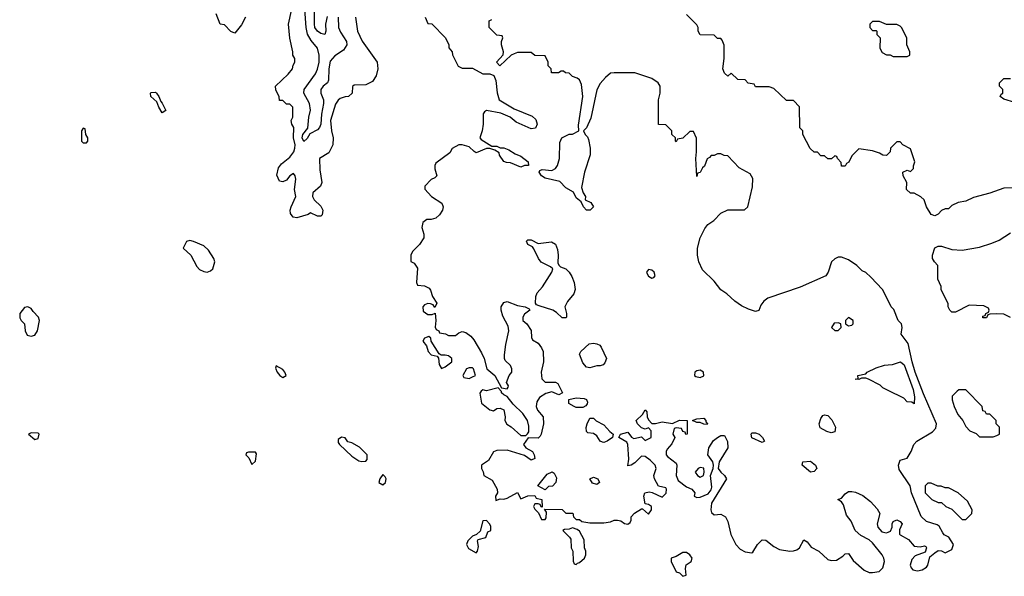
# Model space of a CAD drawing. Header units: inches. Extents: x 2380053 to 2584298, y 380219 to 546618.
# Tile 447 of 656: x 2504963 to 2510674, y 451865 to 455096. Entities that reach past the tile are written whole.
import ezdxf

# ---------------------------------------------------------------- set-up
doc = ezdxf.new("R2010")
doc.units = ezdxf.units.IN
doc.header["$MEASUREMENT"] = 0
doc.layers.add('C5405', color=7, linetype='Continuous')
doc.layers.add('C5415', color=7, linetype='Continuous')

msp = doc.modelspace()

# ---------------------------------------------------------------- linework, layer by layer
at = {"layer": 'C5405', "color": 2}
for points, elevation in [([(2506809.1, 455110), (2506812.8, 455050), (2506823.5, 455023.5), (2506858.7, 454970), (2506859.5, 454950), (2506840.6, 454919.4), (2506790, 454886.9), (2506764.3, 454855.7), (2506755.2, 454810), (2506754.5, 454745.5), (2506748.5, 454730), (2506723.8, 454710), (2506709.2, 454690.8), (2506710.2, 454670), (2506724.4, 454630), (2506725.5, 454610), (2506712.5, 454547.5), (2506708.9, 454490), (2506702.6, 454470), (2506690, 454456.3), (2506646.6, 454433.4), (2506630, 454406), (2506610, 454389.2), (2506600.5, 454410), (2506604.4, 454430), (2506633.3, 454466.7), (2506639.7, 454530), (2506649.6, 454570), (2506643, 454610), (2506611.1, 454670), (2506612.6, 454690), (2506678, 454782), (2506690.8, 454809.2), (2506699.7, 454850), (2506700.5, 454890), (2506689.5, 454930), (2506654.3, 454974.3), (2506632.8, 455012.8), (2506625.1, 455050), (2506617.1, 455157.1)], 38), ([(2506745.8, 455114.2), (2506736.3, 455070), (2506738, 455030), (2506732, 455010), (2506710, 455015.3), (2506690, 455029.3), (2506675.1, 455050), (2506672.3, 455070), (2506671.8, 455171.8)], 34), ([(2506272, 455110), (2506250, 455066), (2506210, 455018), (2506187.3, 455027.3), (2506150, 455066), (2506126, 455070), (2506102, 455130)], 42), ([(2506911, 455110), (2506922.8, 455030), (2506950, 454971.3), (2507036, 454850), (2507041, 454810), (2507030.6, 454769.4), (2507010, 454738), (2506970, 454718), (2506903.6, 454716.4), (2506892.7, 454707.3), (2506892, 454670), (2506870.7, 454649.3), (2506850, 454648.7), (2506822, 454638), (2506810, 454628), (2506795.3, 454604.7), (2506765.5, 454510), (2506770.6, 454450), (2506780.4, 454410), (2506779.3, 454370), (2506756.4, 454323.6), (2506702, 454290), (2506704.5, 454224.5), (2506714.8, 454150), (2506707.3, 454130), (2506663.8, 454090), (2506661.6, 454070), (2506670.4, 454050.4), (2506710, 454014), (2506722, 453990), (2506716.3, 453963.7), (2506710, 453955.3), (2506690, 453955.3), (2506650, 453975.3), (2506635.3, 453964.7), (2506570, 453946), (2506549, 453950), (2506533.2, 453970), (2506532.3, 453990), (2506537, 454010), (2506564.5, 454070), (2506557.6, 454110), (2506563.7, 454170), (2506561.2, 454190), (2506550, 454204), (2506530, 454189), (2506510, 454164), (2506490, 454155.3), (2506470, 454158), (2506453.6, 454193.6), (2506464.2, 454235.8), (2506481.1, 454258.9), (2506530, 454298), (2506551.9, 454328.1), (2506558.9, 454350), (2506559.7, 454370), (2506551.1, 454410), (2506553.2, 454470), (2506542, 454490), (2506538, 454510), (2506548, 454530), (2506547.3, 454587.3), (2506530, 454606), (2506510, 454606), (2506490, 454626), (2506470, 454626), (2506467.3, 454647.3), (2506448.4, 454688.4), (2506446, 454710), (2506520.4, 454779.6), (2506546, 454810), (2506548.4, 454831.6), (2506558, 454850), (2506558, 454870), (2506548, 454890), (2506548, 454910), (2506529.1, 454989.1), (2506521.2, 455070), (2506539, 455150)], 42), ([(2507314, 455110), (2507330, 455074), (2507352.7, 455072.7), (2507432, 454990), (2507452, 454950), (2507452.7, 454932.7), (2507472, 454910), (2507472.7, 454892.7), (2507505.4, 454825.4), (2507530, 454814), (2507590, 454814), (2507650, 454782), (2507690, 454782), (2507712.7, 454772.7), (2507723.6, 454743.6), (2507731.6, 454671.6), (2507744.7, 454630), (2507830, 454578), (2507935.3, 454535.3), (2507957.3, 454517.3), (2507964.7, 454490), (2507954.4, 454465.6), (2507930, 454462), (2507841.5, 454501.5), (2507808, 454530), (2507753.2, 454553.2), (2507670, 454568.7), (2507658, 454562), (2507651.1, 454548.9), (2507650.8, 454490), (2507644.7, 454450), (2507632, 454410), (2507639.6, 454399.6), (2507702, 454362), (2507730, 454362), (2507750, 454352), (2507770, 454352), (2507799.8, 454339.8), (2507836.9, 454316.9), (2507870, 454304.7), (2507912, 454270), (2507914, 454250), (2507890, 454249.3), (2507870, 454239.3), (2507810, 454266), (2507787, 454267), (2507770, 454273.2), (2507746, 454310), (2507743.1, 454323.1), (2507719, 454339), (2507690, 454349), (2507670, 454349.2), (2507610, 454324), (2507598, 454330), (2507570, 454358), (2507530, 454369), (2507510, 454368.7), (2507471.6, 454348.4), (2507456.9, 454323.1), (2507376.9, 454263.1), (2507371.3, 454250), (2507371.3, 454230), (2507382, 454190), (2507370, 454178), (2507350, 454168), (2507312, 454130), (2507312.7, 454112.7), (2507332, 454090), (2507352, 454070), (2507411, 454030), (2507418.8, 454010), (2507414.8, 453990), (2507397.5, 453962.5), (2507377.1, 453942.9), (2507350, 453936), (2507324, 453936), (2507300.7, 453919.3), (2507294.8, 453890), (2507306, 453850), (2507306, 453830), (2507281, 453790), (2507242, 453750), (2507231.6, 453728.4), (2507232, 453692), (2507250, 453682), (2507270, 453654), (2507264.7, 453570), (2507270, 453554), (2507310, 453551), (2507338, 453538), (2507346.4, 453526.4), (2507358, 453490), (2507382, 453450), (2507370, 453426), (2507360.4, 453440.4), (2507345.6, 453445.6), (2507330, 453449.2), (2507310, 453441.2), (2507300.7, 453430), (2507303.8, 453403.8), (2507330, 453384), (2507355.3, 453384.7), (2507372, 453392), (2507376, 453350), (2507372, 453312), (2507378, 453298), (2507394, 453290), (2507398, 453278), (2507431.6, 453271.6), (2507450, 453262), (2507490, 453262), (2507510, 453278), (2507530, 453286), (2507550, 453281), (2507578.5, 453258.5), (2507596.8, 453236.8), (2507642, 453162), (2507656, 453130), (2507671.3, 453070), (2507718, 453030), (2507758, 452958), (2507790, 452954), (2507796.4, 452963.6), (2507798, 452970), (2507786, 452990), (2507802, 453030), (2507817.2, 453050), (2507817.2, 453070), (2507810, 453088), (2507778, 453118), (2507775.3, 453130), (2507774, 453150), (2507782.7, 453210), (2507799.3, 453290), (2507796, 453316), (2507765.6, 453374.4), (2507756, 453410), (2507756, 453430), (2507770, 453454), (2507790, 453460.7), (2507850, 453436.3), (2507894, 453430), (2507918, 453418), (2507922, 453410), (2507890, 453386), (2507882, 453370), (2507882, 453350), (2507904.7, 453330), (2507930, 453292), (2507931.1, 453251.1), (2507938, 453238), (2507970, 453218), (2507990, 453191.3), (2507998.8, 453170), (2508000.5, 453110), (2507986.8, 453050), (2507990.8, 453010.8), (2508011, 452991), (2508070, 452991), (2508083.6, 452983.6), (2508112, 452930), (2508090, 452918), (2508050, 452935.3), (2508014.4, 452925.6), (2507976.9, 452903.1), (2507962, 452878), (2507958.8, 452850), (2507966, 452830), (2507998.8, 452790), (2508000.7, 452750), (2507987.7, 452690), (2507982.5, 452677.5), (2507970, 452666), (2507912, 452668), (2507884.7, 452630), (2507898, 452610), (2507937.3, 452590), (2507946.8, 452570), (2507950, 452548.7), (2507930, 452539), (2507890, 452566), (2507790, 452598), (2507730, 452595.3), (2507710, 452588), (2507682, 452538), (2507642, 452510), (2507642, 452490), (2507651.6, 452471.6), (2507654, 452450), (2507703.6, 452423.6), (2507732, 452370), (2507734, 452350), (2507722, 452330), (2507725.4, 452305.4), (2507750, 452314), (2507770, 452312), (2507790, 452318), (2507850, 452352), (2507870, 452314), (2507910, 452332), (2507950, 452334), (2507958, 452318), (2507991.6, 452311.6), (2507994, 452266), (2507987.3, 452267.3), (2507982, 452282), (2507970, 452286), (2507950, 452286), (2507942, 452270), (2507950, 452254), (2507972.7, 452232.7), (2507990, 452194), (2508010, 452194), (2508016.4, 452203.6), (2508018, 452238), (2508006, 452254), (2508110, 452252), (2508130, 452232), (2508172, 452232), (2508174, 452210), (2508190, 452194), (2508210, 452194), (2508223.6, 452183.6), (2508270, 452176), (2508350, 452176), (2508390, 452181), (2508410, 452190.8), (2508430, 452191), (2508450, 452186), (2508470, 452171.3), (2508490, 452166.8), (2508503.1, 452176.9), (2508508.7, 452190), (2508509.3, 452210.7), (2508529.3, 452230.7), (2508570, 452256), (2508576, 452256), (2508610, 452224.7), (2508628, 452250), (2508628, 452270), (2508610, 452282), (2508590, 452286), (2508582.7, 452330), (2508588.7, 452350), (2508614.4, 452354.4), (2508631.3, 452351.3), (2508690, 452324.7), (2508712.9, 452347.1), (2508715.3, 452370), (2508710, 452378), (2508668.4, 452388.4), (2508645.2, 452430), (2508641.2, 452450), (2508654, 452490), (2508649.2, 452510), (2508619.7, 452539.7), (2508590, 452561.2), (2508570, 452562), (2508530, 452522.7), (2508510, 452509.2), (2508490, 452506), (2508495.5, 452544.5), (2508489.5, 452629.5), (2508484, 452644), (2508438, 452670), (2508448, 452690), (2508490, 452702), (2508511.6, 452671.6), (2508525.4, 452665.4), (2508570, 452674), (2508590, 452654), (2508626, 452670), (2508626, 452710), (2508610, 452726), (2508590, 452718), (2508570, 452726), (2508546, 452750), (2508538, 452770), (2508575.3, 452804.7), (2508590, 452832), (2508599.6, 452819.6), (2508602, 452790), (2508610, 452774), (2508630, 452752), (2508650, 452751.3), (2508690, 452761), (2508750, 452752), (2508790, 452771.3), (2508834, 452770), (2508834, 452690), (2508827.3, 452687.3), (2508822, 452702), (2508810, 452706), (2508802, 452722), (2508770, 452726), (2508758, 452722), (2508752, 452690), (2508762, 452670), (2508745.4, 452634.6), (2508718, 452602), (2508712, 452590), (2508712, 452570), (2508719.6, 452559.6), (2508770, 452522), (2508774.8, 452510), (2508770.4, 452450), (2508781.4, 452421.4), (2508830, 452384.9), (2508862, 452370), (2508878, 452350), (2508874, 452330), (2508890, 452322), (2508910, 452324.7), (2508955.8, 452344.2), (2508973.3, 452366.7), (2508978, 452382), (2508969.8, 452450), (2508985.1, 452490), (2508987.3, 452510), (2508983.7, 452530), (2508953.2, 452570), (2508959, 452610), (2508986.6, 452653.4), (2509009.2, 452670.8), (2509030, 452682), (2509050, 452682), (2509055.3, 452675.3), (2509067.3, 452647.3), (2509070.3, 452609.7), (2509019.1, 452530), (2509013.4, 452490), (2509028.8, 452468.8), (2509051.3, 452450), (2509062.8, 452430), (2508976.3, 452290), (2508970.7, 452250.7), (2508976, 452236), (2508990, 452222), (2509030, 452224.7), (2509056, 452210), (2509070, 452182), (2509087.7, 452107.7), (2509117.3, 452050), (2509142.4, 452022.4), (2509170, 452006), (2509210, 452002), (2509215.3, 452004.7), (2509241.2, 452050), (2509270, 452077.3), (2509290, 452075.5), (2509337.1, 452037.1), (2509370, 452019.5), (2509429.5, 452010.5), (2509450, 452013), (2509470, 452018), (2509486, 452030), (2509510, 452076.3), (2509530, 452064), (2509553.9, 452033.9), (2509598, 452010), (2509650, 451962.4), (2509670, 451955.8), (2509701.3, 451958.7), (2509738, 451982), (2509750, 451996), (2509770, 451998), (2509796.9, 451956.9), (2509861.1, 451901.1), (2509890, 451886), (2509910, 451886), (2509948, 451892), (2509970, 451914), (2509978, 451950), (2509975.3, 451970), (2509965.2, 451990), (2509910, 452059.3), (2509890, 452077.2), (2509842, 452102), (2509808.7, 452130), (2509784.8, 452184.8), (2509759.3, 452219.3), (2509740.2, 452280.2), (2509730, 452298), (2509708, 452310), (2509730, 452318), (2509750, 452342.8), (2509770, 452356.3), (2509790, 452358), (2509810, 452353.4), (2509853.2, 452333.2), (2509898.5, 452298.5), (2509936.8, 452256.8), (2509950.8, 452230), (2509937.1, 452170), (2509939.3, 452150), (2509963.4, 452123.4), (2509990, 452117.3), (2510000, 452121.7)], 46), ([(2510000, 454317.4), (2509990, 454308), (2509970, 454308.7), (2509950, 454322), (2509910, 454335.3), (2509830, 454346), (2509790, 454306), (2509771.6, 454268.4), (2509758, 454262), (2509750, 454246), (2509730, 454246), (2509727.3, 454267.3), (2509706, 454290), (2509702, 454302), (2509690, 454306), (2509671.6, 454288.4), (2509650, 454288), (2509630, 454306), (2509610, 454306), (2509590, 454326), (2509570, 454326), (2509548.4, 454348.4), (2509506, 454430), (2509506, 454450), (2509488.4, 454468.4), (2509486, 454590), (2509450, 454626), (2509410, 454626), (2509336.4, 454696.4), (2509310, 454706), (2509230, 454706), (2509222, 454722), (2509188.4, 454728.4), (2509170, 454746), (2509128.4, 454748.4), (2509090, 454786), (2509070, 454768), (2509050, 454786), (2509042, 454810), (2509049.2, 454870), (2509048.4, 454948.4), (2509036.4, 454976.4), (2509030, 454986), (2509010, 454986), (2508990, 455006), (2508908.9, 455008.9), (2508898, 455030), (2508898, 455050), (2508890, 455066), (2508830, 455126)], 42), ([(2510000, 453466), (2509968, 453530), (2509900.4, 453600.4), (2509870, 453628), (2509850, 453638), (2509818, 453670), (2509770, 453702), (2509730, 453718), (2509710, 453718), (2509690, 453708), (2509672, 453690), (2509651.3, 453630), (2509638, 453610), (2509490, 453543), (2509301.5, 453478.5), (2509278.3, 453461.7), (2509261.6, 453438.4), (2509250, 453408.7), (2509230, 453402), (2509190, 453415.3), (2509150, 453435.3), (2509110, 453462), (2509064.7, 453504.7), (2509030, 453528.7), (2508990, 453578), (2508923.2, 453643.2), (2508902, 453690), (2508894, 453730), (2508894, 453770), (2508909, 453830), (2508936.5, 453883.5), (2508953.6, 453906.4), (2508988, 453930), (2509030, 453972), (2509070, 453991.3), (2509167.3, 453992.7), (2509186, 454010), (2509213.6, 454126.4), (2509214.6, 454174.6), (2509200.4, 454200.4), (2509136.4, 454236.4), (2509070, 454306), (2509048.4, 454308.4), (2509030, 454318), (2509010, 454318), (2508991.6, 454308.4), (2508972.7, 454307.3), (2508964.7, 454295.3), (2508950, 454288), (2508934, 454246), (2508924, 454236), (2508910, 454208), (2508894, 454206), (2508890, 454186), (2508885.1, 454290), (2508889.3, 454329.3), (2508888.4, 454408.4), (2508870, 454446), (2508850, 454446), (2508810, 454408), (2508778, 454402), (2508770, 454386), (2508766, 454390), (2508766, 454410), (2508746, 454430), (2508746, 454450), (2508710, 454486), (2508668.4, 454488.4), (2508668.7, 454630), (2508678, 454670), (2508678, 454710), (2508666, 454730), (2508630, 454755.3), (2508530, 454788), (2508410, 454788), (2508390, 454786), (2508359.6, 454760.4), (2508330, 454726), (2508310, 454688), (2508275.8, 454524.2), (2508250, 454468), (2508232, 454450), (2508242, 454430), (2508256.3, 454416.3), (2508261.4, 454401.4), (2508271.3, 454350), (2508271.1, 454311.1), (2508238.8, 454210), (2508222, 454122), (2508231.3, 454090), (2508244.7, 454070), (2508242, 454050), (2508274.8, 454034.8), (2508291, 454010), (2508271, 453990), (2508249.6, 453989.6), (2508233.2, 454010), (2508219.3, 454039.3), (2508190, 454062), (2508175.6, 454095.6), (2508130, 454119.6), (2508096.3, 454156.3), (2508010, 454176), (2507989, 454190), (2507975.3, 454210), (2507980.2, 454219.8), (2507994, 454226), (2508050, 454221), (2508070, 454232), (2508082, 454250), (2508094, 454290), (2508096.4, 454383.6), (2508108, 454410), (2508150, 454432), (2508170, 454432), (2508206, 454450), (2508203.1, 454483.1), (2508228.7, 454650), (2508220.4, 454720.4), (2508210, 454746), (2508196.4, 454756.4), (2508170, 454766), (2508150, 454786), (2508128.4, 454788.4), (2508116.4, 454796.4), (2508103.6, 454796.4), (2508087.3, 454787.3), (2508047.3, 454787.3), (2508046, 454810), (2508028.4, 454828.4), (2508028, 454850), (2508010, 454886), (2507950, 454888), (2507930, 454906), (2507850, 454906), (2507830, 454898), (2507814, 454890), (2507748, 454828), (2507728.7, 454850), (2507767.3, 454892.7), (2507768, 454910), (2507758, 454950), (2507758, 454970), (2507766, 454990), (2507762, 455002), (2507730, 455006), (2507686, 455050), (2507686, 455090), (2507702, 455098)], 46), ([(2510000, 455068), (2509990, 455068), (2509950, 455086), (2509910, 455086), (2509894, 455070), (2509894, 455050), (2509910, 455034), (2509930, 455034), (2509934, 455030), (2509934, 455010), (2509954, 454990), (2509952, 454930), (2509965.4, 454905.4), (2509990, 454892), (2510000, 454891.8)], 42), ([(2510000, 452943), (2509970, 452958), (2509953.6, 452973.6), (2509886, 453010), (2509870, 453015.3), (2509844.7, 453015.3), (2509830, 453008), (2509808, 453010), (2509826, 453014), (2509824, 453030), (2509870, 453041), (2509879, 453050), (2509930, 453074.4), (2509978, 453090), (2510000, 453092.3)], 46)]:
    msp.add_lwpolyline(points, dxfattribs=dict(at, elevation=elevation))
for points, elevation in [([(2505790, 454555.3), (2505770, 454588), (2505759, 454619), (2505724, 454650), (2505722, 454670), (2505726.3, 454673.7), (2505750, 454676), (2505756, 454670), (2505770.8, 454650), (2505781, 454621), (2505790, 454612), (2505810, 454568)], 42), ([(2505330, 454466), (2505322, 454450), (2505322, 454390), (2505330, 454382), (2505350, 454382), (2505358, 454390), (2505358, 454410), (2505346, 454430), (2505342, 454462)], 46), ([(2505950, 453814), (2505931, 453809), (2505911, 453770), (2505956.3, 453730), (2505990, 453662.8), (2506005.1, 453645.1), (2506030, 453633.4), (2506050, 453630.7), (2506070, 453638.8), (2506084, 453650), (2506094, 453690), (2506088.7, 453710), (2506058.6, 453758.6), (2506030, 453784), (2505970, 453809.2)], 46), ([(2507970, 453797.3), (2508047, 453807), (2508070, 453793), (2508081.7, 453761.7), (2508086.7, 453730), (2508084.9, 453684.9), (2508090.5, 453670.5), (2508100.4, 453660.4), (2508130.8, 453650), (2508150.4, 453630.4), (2508164.7, 453604.7), (2508178, 453570), (2508184.9, 453530), (2508176.1, 453503.9), (2508139.5, 453460.5), (2508124.9, 453430), (2508133.4, 453390), (2508134, 453370), (2508130, 453365.2), (2508110, 453365.2), (2508076.6, 453396.6), (2508055.3, 453410), (2507975.1, 453435.1), (2507960.9, 453440.9), (2507954, 453450), (2507956.2, 453490), (2507963.7, 453510), (2507994.9, 453545.1), (2508049.5, 453630), (2508055.3, 453650), (2508041.5, 453661.5), (2507987.6, 453687.6), (2507971.5, 453710), (2507945.6, 453765.6), (2507936.6, 453776.6), (2507909.4, 453790), (2507902.7, 453810), (2507910, 453818.8), (2507930, 453818)], 46), ([(2508610, 453646), (2508598, 453630), (2508601.3, 453621.3), (2508610, 453607.3), (2508630, 453596), (2508640.4, 453599.6), (2508648.7, 453610), (2508643.7, 453630), (2508630, 453642)], 50), ([(2505010, 453429.2), (2504990, 453425.2), (2504962.8, 453390), (2504964.5, 453364.5), (2504971.3, 453350), (2504990.5, 453330.5), (2504995.5, 453290), (2505005.5, 453265.5), (2505030, 453258), (2505050, 453264.9), (2505066.6, 453290), (2505077, 453350), (2505072.7, 453370), (2505041.3, 453401.3), (2505030, 453419)], 46), ([(2509710, 453335.3), (2509686.4, 453333.6), (2509672, 453310), (2509690, 453292), (2509710, 453292), (2509728, 453310), (2509726, 453330)], 50), ([(2509770, 453368), (2509752, 453350), (2509752, 453330), (2509770, 453318), (2509790, 453322), (2509798, 453330), (2509798, 453350)], 50), ([(2507336.4, 453256.4), (2507310, 453248), (2507301, 453230), (2507322.8, 453202.8), (2507331.3, 453170), (2507350, 453151.3), (2507383.6, 453143.6), (2507392, 453132), (2507395.3, 453095.3), (2507410, 453072), (2507430, 453081), (2507468.7, 453110), (2507468.7, 453130), (2507450, 453144), (2507430, 453149), (2507408, 453148), (2507395.3, 453155.3), (2507348.9, 453228.9), (2507348, 453248)], 46), ([(2508270, 453075.1), (2508250, 453078), (2508230, 453104), (2508210, 453154), (2508218, 453170), (2508265.6, 453214.4), (2508290, 453218.8), (2508310, 453214.8), (2508327.1, 453207.1), (2508335.5, 453195.5), (2508366, 453130), (2508356.8, 453103.2), (2508347.1, 453092.9), (2508330, 453086), (2508310, 453086)], 46), ([(2506450, 453086), (2506447.1, 453072.9), (2506456.3, 453050), (2506470.8, 453030), (2506490, 453019.3), (2506509.2, 453030), (2506500.7, 453050), (2506490, 453066)], 46), ([(2507590, 453075.3), (2507570, 453075.3), (2507554, 453070), (2507534, 453030), (2507538, 453018), (2507570, 453014), (2507590, 453022), (2507606, 453030), (2507594, 453070)], 46), ([(2508910, 453060.9), (2508890, 453058), (2508878.8, 453050), (2508876, 453030), (2508884.4, 453024.4), (2508910, 453018), (2508930, 453027.7), (2508929, 453050)], 50), ([(2507738, 452958), (2507670, 452942), (2507650, 452948), (2507639.6, 452940.4), (2507632, 452928), (2507641, 452870), (2507690, 452830.8), (2507710, 452826), (2507730, 452838.8), (2507750, 452840.7), (2507770, 452831), (2507778.8, 452790), (2507776, 452770), (2507787.7, 452747.7), (2507812.8, 452732.8), (2507870, 452682), (2507890, 452682), (2507898, 452682), (2507909, 452691), (2507916, 452704), (2507916, 452736), (2507909, 452770), (2507881.2, 452810), (2507824.1, 452864.1), (2507790, 452908), (2507770, 452918), (2507758, 452930), (2507758, 452938)], 46), ([(2508190, 452844), (2508178, 452850), (2508148.7, 452868.7), (2508148.7, 452891.3), (2508190, 452901), (2508236.3, 452896.3), (2508250.8, 452890.8), (2508256, 452876), (2508254.4, 452865.6), (2508246.4, 452853.6), (2508230, 452845.2)], 46), ([(2508350, 452641.2), (2508342.7, 452642.7), (2508330, 452648.7), (2508310, 452681.2), (2508290, 452693.2), (2508258, 452698), (2508250, 452706), (2508248.9, 452728.9), (2508254, 452750), (2508270, 452782), (2508290, 452782), (2508306.4, 452766.4), (2508350, 452744.7), (2508385.2, 452705.2), (2508404.7, 452690), (2508402, 452670), (2508370, 452649.3)], 46), ([(2508950, 452746), (2508930, 452748), (2508910, 452758), (2508890, 452758), (2508866, 452770), (2508890, 452778), (2508930, 452782), (2508942, 452770), (2508942, 452762), (2508952, 452750)], 46), ([(2509670, 452697.6), (2509644.7, 452704.7), (2509606, 452726), (2509600.5, 452750), (2509610, 452781), (2509621.3, 452798.7), (2509630, 452803), (2509650, 452797.6), (2509672.9, 452772.9), (2509695.3, 452730), (2509690, 452704)], 46), ([(2505030, 452698), (2505014, 452690), (2505050, 452658), (2505070, 452664.7), (2505075.3, 452690), (2505070, 452695.3)], 46), ([(2506830, 452673.2), (2506810, 452658), (2506810, 452642), (2506818, 452630), (2506890, 452562.8), (2506930, 452536), (2506948, 452532), (2506970, 452534), (2506978, 452542), (2506978, 452570), (2506933.6, 452613.6), (2506890, 452639), (2506866, 452646), (2506850, 452668.7)], 46), ([(2509270, 452642), (2509210, 452669.2), (2509206, 452690), (2509210, 452698), (2509230, 452698), (2509252, 452690), (2509272, 452670), (2509282, 452650)], 46), ([(2506330, 452586), (2506290, 452586), (2506278, 452582), (2506274, 452570), (2506292.7, 452552.7), (2506310, 452514), (2506330, 452534), (2506336.4, 452576.4)], 46), ([(2509550, 452469.5), (2509502, 452510), (2509506, 452530), (2509550, 452533.4), (2509578.8, 452510), (2509586, 452490), (2509570, 452474)], 46), ([(2508910, 452496.3), (2508897.3, 452490), (2508880.5, 452470), (2508894, 452450), (2508910, 452440.4), (2508929.2, 452450), (2508932.9, 452470), (2508930, 452492)], 50), ([(2507070, 452455.3), (2507051.3, 452430), (2507046, 452410), (2507070, 452396), (2507084, 452410), (2507088.7, 452430), (2507083.1, 452443.1)], 46), ([(2508010, 452366), (2507968, 452390), (2508022, 452458), (2508051.6, 452471.6), (2508063.6, 452463.6), (2508076.9, 452436.9), (2508071.6, 452408.4), (2508052.7, 452387.3), (2508030, 452386)], 46), ([(2508310, 452397.2), (2508284.8, 452404.8), (2508270, 452431), (2508290, 452440.7), (2508316, 452430), (2508326, 452410)], 46), ([(2507670, 452188), (2507650, 452186), (2507632.7, 452127.3), (2507612.7, 452107.3), (2507590, 452098), (2507562, 452070), (2507554, 452050), (2507565.4, 452025.4), (2507610, 452002), (2507618, 452010), (2507623.1, 452036.9), (2507618, 452070), (2507622, 452078), (2507666, 452090), (2507678, 452122), (2507695.3, 452130), (2507695.3, 452155.3), (2507688, 452170)], 46), ([(2508170, 452146), (2508150, 452138), (2508123.6, 452136.4), (2508114, 452130), (2508152.7, 452092.7), (2508159.6, 452079.6), (2508162, 452030), (2508172, 452010), (2508172.7, 451952.7), (2508178, 451938), (2508190, 451934), (2508198, 451942), (2508210, 451944.7), (2508238, 451970), (2508246, 451990), (2508246, 452010), (2508238, 452030), (2508236.4, 452076.4), (2508210, 452126), (2508196.4, 452136.4)], 46), ([(2508830, 452002.7), (2508810, 452002.7), (2508770, 451979), (2508742, 451970), (2508741, 451950), (2508770, 451891.3), (2508790, 451884.7), (2508810, 451864.7), (2508828, 451872), (2508824, 451910), (2508829.3, 451930.7), (2508858, 451950), (2508864, 451970), (2508849, 451990)], 46)]:
    msp.add_lwpolyline(points, close=True, dxfattribs=dict(at, elevation=elevation))
at = {"layer": 'C5415', "color": 2}
for points, elevation in [([(2510000, 454891.8), (2510011.6, 454891.6), (2510030, 454882), (2510110, 454882), (2510126, 454890), (2510126, 454910), (2510108, 454950), (2510108, 454990), (2510078, 455050), (2510070, 455058), (2510050, 455068), (2510000, 455068)], 42), ([(2510735.5, 454615.5), (2510670, 454635.3), (2510649, 454650), (2510656.4, 454663.6), (2510666, 454670), (2510666, 454690), (2510646, 454710), (2510646, 454730), (2510670, 454754), (2510710, 454754)], 38), ([(2510730, 454119), (2510670, 454117.2), (2510590, 454089.2), (2510495.3, 454064.7), (2510450, 454042), (2510405.4, 454034.6), (2510370, 454018), (2510350, 453998), (2510330, 453998), (2510310, 453988), (2510290, 453968), (2510270, 453958), (2510250, 453966), (2510222, 454010), (2510208, 454050), (2510190, 454068), (2510150, 454088), (2510128.7, 454088.7), (2510106, 454110), (2510108, 454150), (2510088, 454190), (2510086, 454210), (2510110, 454222), (2510130, 454214), (2510147.3, 454232.7), (2510147.3, 454247.3), (2510155.3, 454270), (2510130, 454346), (2510086, 454370), (2510070, 454386), (2510050, 454386), (2510014, 454350), (2510011.6, 454328.4), (2510000, 454317.4)], 42), ([(2510710, 453368), (2510670, 453386), (2510630, 453388), (2510590, 453386), (2510578, 453382), (2510570, 453366), (2510550, 453366), (2510550, 453374), (2510562, 453378), (2510566, 453390), (2510582, 453398), (2510586, 453410), (2510582, 453422), (2510554, 453434), (2510470, 453438), (2510390, 453399), (2510370, 453398), (2510358, 453410), (2510348, 453430), (2510347.3, 453447.3), (2510308, 453530), (2510307.3, 453547.3), (2510288, 453590), (2510288, 453670), (2510268, 453690), (2510258, 453710), (2510258, 453730), (2510270, 453772), (2510290, 453782), (2510310, 453782), (2510370, 453761), (2510430, 453758.8), (2510530, 453774.8), (2510602, 453798), (2510643.1, 453816.9), (2510710, 453858)], 42), ([(2510000, 452121.7), (2510012.7, 452127.3), (2510024, 452150), (2510024, 452170), (2510030, 452182), (2510050, 452192), (2510070, 452182), (2510082, 452170), (2510065.4, 452134.6), (2510066, 452110), (2510070, 452104.7), (2510118, 452078), (2510150, 452038.8), (2510184.7, 452035.3), (2510210, 452042), (2510218, 452038), (2510222, 452030), (2510215.3, 452004.7), (2510155.9, 451984.1), (2510137.1, 451962.9), (2510127.7, 451930), (2510133, 451913), (2510142.8, 451902.8), (2510170, 451897.1), (2510198, 451902), (2510221.5, 451918.5), (2510229.3, 451930), (2510242, 451978), (2510270, 452002), (2510290, 452014), (2510310, 452012), (2510330, 452002), (2510370, 452021), (2510379.5, 452050), (2510352.3, 452092.3), (2510325.8, 452105.8), (2510316.2, 452116.2), (2510296.3, 452156.3), (2510284.2, 452164.2), (2510222.4, 452182.4), (2510191.5, 452211.5), (2510134.5, 452350), (2510127, 452390), (2510064.2, 452484.2), (2510060.5, 452510), (2510070, 452539.1), (2510109.4, 452550.6), (2510134, 452590), (2510149.3, 452630), (2510166, 452650), (2510256.8, 452703.2), (2510275.6, 452724.4), (2510280.7, 452750), (2510204.2, 452924.2), (2510156.3, 453050), (2510138.4, 453110), (2510116, 453216), (2510075.3, 453270), (2510082, 453310), (2510078, 453330), (2510058, 453350), (2510033.6, 453413.6), (2510018, 453430), (2510000, 453466)], 46), ([(2510000, 453092.3), (2510025.1, 453094.9), (2510071.3, 453110), (2510092.5, 453092.5), (2510144.9, 452950), (2510153.7, 452906.3), (2510150, 452866), (2510136.4, 452876.4), (2510110, 452878), (2510090, 452898), (2510000, 452943)], 46)]:
    msp.add_lwpolyline(points, dxfattribs=dict(at, elevation=elevation))
at = {"layer": 'C5415', "color": 2, "elevation": 46}
for points in [[(2510450, 452948), (2510410, 452948), (2510399.6, 452940.4), (2510372, 452910), (2510372, 452890), (2510382, 452850), (2510403.6, 452803.6), (2510434, 452770), (2510450, 452734), (2510474, 452710), (2510510, 452694), (2510530, 452674), (2510610, 452674), (2510630, 452682), (2510646, 452690), (2510646, 452730), (2510626, 452750), (2510626, 452770), (2510590, 452806), (2510570, 452806), (2510562, 452822), (2510550, 452826), (2510546, 452850)], [(2510250, 452406), (2510230, 452406), (2510214, 452390), (2510214, 452350), (2510254, 452310), (2510290, 452294), (2510310, 452294), (2510334, 452270), (2510370, 452254), (2510430, 452194), (2510450, 452194), (2510486, 452230), (2510488, 452250), (2510460.4, 452300.4), (2510406, 452350), (2510350, 452378), (2510330, 452378), (2510307.3, 452387.3), (2510288.4, 452388.4)]]:
    msp.add_lwpolyline(points, close=True, dxfattribs=at)

doc.saveas('drawing.dxf')
